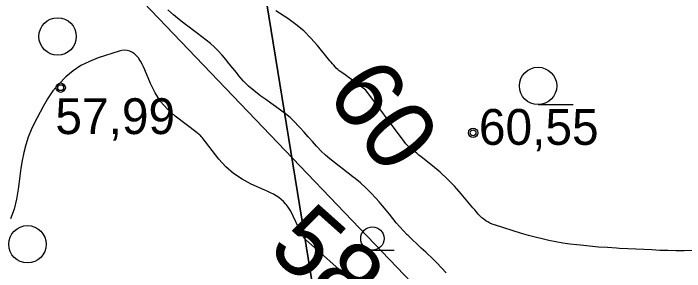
# Model space of a CAD drawing. Extents: x 532503 to 539665, y 6557663 to 6561526.
# Drawn here: x 535259.88 to 535305.84, y 6559518.28 to 6559535.95 of the extents above; entities that cross this region are included whole.
import ezdxf

# ---------------------------------------------------------------- set-up
doc = ezdxf.new("R2010")
doc.units = 0
for name, color, linetype in [('HALJASTUS', 7, 'Continuous'), ('HORISONTAAL-EH2000', 7, 'Continuous'), ('kataster', 7, 'Continuous'), ('KORGUS-EH2000', 7, 'Continuous')]:
    doc.layers.add(name, color=color, linetype=linetype)

msp = doc.modelspace()

# ---------------------------------------------------------------- linework, layer by layer
at = {"layer": 'HALJASTUS'}
for p, q in [((535295.808, 6559529.71), (535298.208, 6559529.71)), ((535284.466, 6559519.745), (535285.966, 6559519.745)), ((535284.466, 6559519.745), (535285.966, 6559519.745))]:
    msp.add_line(p, q, dxfattribs=at)
msp.add_lwpolyline([(535262.704, 6559543.092), (535298.876, 6559505.296), (535300.921, 6559497.113), (535299.773, 6559495.06)], dxfattribs=at)
for centre, radius in [((535262.908, 6559534.375), 1.28), ((535295.808, 6559530.99), 1.28), ((535260.846, 6559520.152), 1.28), ((535284.466, 6559520.545), 0.8), ((535284.466, 6559520.545), 0.8)]:
    msp.add_circle(centre, radius, dxfattribs=at)
at = {"layer": 'HORISONTAAL-EH2000'}
for points in [[(535289.509, 6559518.196), (535289.198, 6559518.549), (535288.884, 6559518.885), (535288.557, 6559519.208), (535288.22, 6559519.522), (535288.115, 6559519.616), (535287.809, 6559519.893), (535287.506, 6559520.173), (535287.206, 6559520.456), (535286.909, 6559520.742), (535286.851, 6559520.799), (535286.591, 6559521.064), (535286.338, 6559521.336), (535286.098, 6559521.619), (535285.865, 6559521.909), (535285.636, 6559522.202), (535285.403, 6559522.493), (535285.165, 6559522.778), (535284.923, 6559523.061), (535284.704, 6559523.313), (535284.37, 6559523.674), (535284.024, 6559524.022), (535283.657, 6559524.349), (535283.278, 6559524.662), (535283.129, 6559524.778), (535282.814, 6559525.022), (535282.498, 6559525.265), (535282.181, 6559525.506), (535281.864, 6559525.747), (535281.553, 6559525.995), (535281.252, 6559526.255), (535280.966, 6559526.53), (535280.691, 6559526.817), (535280.648, 6559526.864), (535280.359, 6559527.182), (535280.071, 6559527.501), (535279.784, 6559527.822), (535279.497, 6559528.142), (535279.411, 6559528.239), (535279.125, 6559528.538), (535278.827, 6559528.823), (535278.509, 6559529.086), (535278.179, 6559529.335), (535277.84, 6559529.574), (535277.501, 6559529.814), (535277.163, 6559530.054), (535276.826, 6559530.296), (535276.718, 6559530.374), (535276.34, 6559530.669), (535275.98, 6559530.982), (535275.646, 6559531.324), (535275.33, 6559531.684), (535275.154, 6559531.901), (535274.911, 6559532.2), (535274.667, 6559532.498), (535274.422, 6559532.795), (535274.176, 6559533.091), (535274.155, 6559533.115), (535273.909, 6559533.389), (535273.652, 6559533.65), (535273.377, 6559533.894), (535273.091, 6559534.125), (535272.795, 6559534.347), (535272.5, 6559534.569), (535272.205, 6559534.791), (535271.91, 6559535.013), (535271.664, 6559535.198), (535271.251, 6559535.519), (535270.844, 6559535.848), (535270.448, 6559536.189)], [(535286.508, 6559527.359), (535284.016, 6559530.697), (535283.842, 6559530.841), (535282.699, 6559531.671), (535282.599, 6559531.743), (535282.499, 6559531.814), (535282.399, 6559531.885), (535282.298, 6559531.956), (535282.2, 6559532.029), (535282.105, 6559532.106), (535282.015, 6559532.189), (535281.928, 6559532.276), (535281.908, 6559532.298), (535281.815, 6559532.4), (535281.724, 6559532.503), (535281.635, 6559532.608), (535281.547, 6559532.714), (535280.709, 6559533.75), (535280.249, 6559534.267), (535279.76, 6559534.752), (535279.228, 6559535.189), (535278.666, 6559535.594), (535277.845, 6559536.13)], [(535283.005, 6559517.698), (535279.891, 6559520.472), (535279.757, 6559520.663), (535279.425, 6559521.251), (535279.049, 6559522.065), (535278.941, 6559522.278), (535278.824, 6559522.485), (535278.692, 6559522.684), (535278.551, 6559522.877), (535278.524, 6559522.912), (535278.381, 6559523.074), (535278.228, 6559523.223), (535278.058, 6559523.354), (535277.877, 6559523.473), (535277.687, 6559523.578), (535277.494, 6559523.679), (535277.298, 6559523.774), (535277.1, 6559523.864), (535276.17, 6559524.266), (535275.54, 6559524.597), (535274.953, 6559524.985), (535274.43, 6559525.457), (535273.951, 6559525.984), (535272.802, 6559527.462), (535272.787, 6559527.481), (535272.772, 6559527.5), (535272.757, 6559527.518), (535272.742, 6559527.537), (535272.678, 6559527.613), (535272.663, 6559527.63), (535272.647, 6559527.646), (535272.629, 6559527.661), (535272.611, 6559527.675), (535272.537, 6559527.729), (535272.519, 6559527.742), (535272.5, 6559527.755), (535272.482, 6559527.769), (535272.464, 6559527.783), (535270.958, 6559528.924), (535270.428, 6559529.399), (535269.959, 6559529.921), (535269.581, 6559530.513), (535269.264, 6559531.151), (535268.89, 6559532.091), (535268.802, 6559532.292), (535268.705, 6559532.488), (535268.594, 6559532.677), (535268.474, 6559532.86), (535268.442, 6559532.906), (535268.321, 6559533.049), (535268.185, 6559533.175), (535268.03, 6559533.275), (535267.86, 6559533.357), (535267.68, 6559533.405), (535267.498, 6559533.428), (535267.316, 6559533.414), (535267.133, 6559533.374), (535265.693, 6559532.907), (535265.088, 6559532.666), (535264.511, 6559532.377), (535263.976, 6559532.015), (535263.469, 6559531.606), (535263.012, 6559531.138), (535262.591, 6559530.642), (535262.224, 6559530.105), (535261.893, 6559529.541), (535261.338, 6559528.471), (535261.106, 6559527.978), (535260.902, 6559527.476), (535260.737, 6559526.958), (535260.599, 6559526.432), (535260.491, 6559525.896), (535260.395, 6559525.358), (535260.318, 6559524.818), (535260.254, 6559524.275), (535260.22, 6559523.932), (535260.105, 6559523.229), (535259.936, 6559522.544), (535259.685, 6559521.884)], [(535306.549, 6559519.717), (535305.811, 6559519.713), (535305.259, 6559519.714), (535304.707, 6559519.722), (535304.155, 6559519.738), (535303.603, 6559519.761), (535303.052, 6559519.788), (535302.5, 6559519.815), (535301.948, 6559519.844), (535301.397, 6559519.872), (535301.178, 6559519.884), (535300.564, 6559519.921), (535299.95, 6559519.966), (535299.337, 6559520.02), (535298.724, 6559520.082), (535298.461, 6559520.111), (535297.982, 6559520.17), (535297.504, 6559520.238), (535297.028, 6559520.32), (535296.553, 6559520.411), (535296.082, 6559520.516), (535295.613, 6559520.63), (535295.147, 6559520.758), (535294.684, 6559520.895), (535292.817, 6559521.479), (535292.662, 6559521.535), (535292.51, 6559521.6), (535292.365, 6559521.677), (535292.224, 6559521.763), (535292.09, 6559521.86), (535291.962, 6559521.964), (535291.843, 6559522.078), (535291.73, 6559522.199), (535291.709, 6559522.224), (535291.59, 6559522.362), (535291.472, 6559522.501), (535291.354, 6559522.641), (535291.237, 6559522.781), (535290.551, 6559523.606), (535290.094, 6559524.121), (535289.617, 6559524.616), (535289.11, 6559525.08), (535288.584, 6559525.523), (535287.813, 6559526.132), (535287.656, 6559526.256), (535287.5, 6559526.38), (535287.343, 6559526.503), (535287.187, 6559526.626), (535287.034, 6559526.757), (535286.891, 6559526.891), (535286.759, 6559527.035), (535286.634, 6559527.187), (535286.518, 6559527.346), (535286.508, 6559527.359)]]:
    msp.add_lwpolyline(points, dxfattribs=at)
at = {"layer": 'kataster'}
for points in [[(534969.93, 6559494.75), (535104.64, 6559499.79), (535276.49, 6559541.25), (535318.85, 6559280.76), (535338.01, 6559156.08), (535319.42, 6559157.12), (535277.91, 6559164.57), (535224.85, 6559174.15), (535170.96, 6559181.67), (535149.92, 6559184.62), (535125.2, 6559187.34), (535093.5, 6559192.16), (535054.28, 6559206.76)], [(535276.49, 6559541.25), (535548.62, 6559501.66), (535550.5, 6559476.8), (535550.75, 6559439.7), (535556.1, 6559391), (535571.15, 6559343.15), (535576.2, 6559317.65), (535584.3, 6559293.5), (535605.6, 6559242.75), (535617.25, 6559223.1), (535609.75, 6559220.15), (535573.85, 6559205.3), (535547.45, 6559197.5), (535476, 6559183.4), (535417.7, 6559171.6), (535375.95, 6559160.8), (535349.75, 6559155.9), (535338.01, 6559156.08), (535318.85, 6559280.76)]]:
    msp.add_lwpolyline(points, close=True, dxfattribs=at)
at = {"layer": 'KORGUS-EH2000'}
for centre, radius in [((535263.119, 6559530.869), 0.32), ((535263.119, 6559530.869), 0.2), ((535291.359, 6559527.782), 0.32), ((535291.359, 6559527.782), 0.2)]:
    msp.add_circle(centre, radius, dxfattribs=at)

# ---------------------------------------------------------------- texts
at = {"layer": 'HORISONTAAL-EH2000'}
for s, rotation, p in [('60', 306.7528, (535281.205, 6559530.45)), ('58', 318.3015, (535277.179, 6559519.675))]:
    msp.add_text(s, height=4.8, rotation=rotation, dxfattribs=at).set_placement(p)
at = {"layer": 'KORGUS-EH2000'}
for s, p in [('57,99 ', (535262.757, 6559527.694)), ('60,55 ', (535291.759, 6559526.957))]:
    msp.add_text(s, height=2.45, dxfattribs=at).set_placement(p)

doc.saveas('drawing.dxf')
